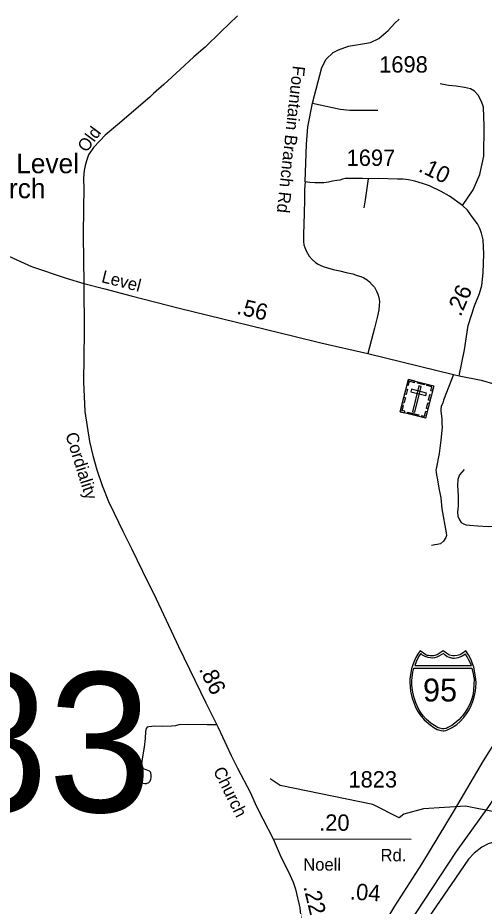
# Model space of a CAD drawing. Extents: x 2220236 to 2384410, y 720751 to 894131.
# Drawn here: x 2322567 to 2326133, y 796965 to 803754 of the extents above; entities that cross this region are included whole.
import ezdxf

# ---------------------------------------------------------------- set-up
doc = ezdxf.new("R2010")
doc.units = 0
doc.layers.add('Default', color=7, linetype='Continuous')

msp = doc.modelspace()

# ---------------------------------------------------------------- linework, layer by layer
at = {"layer": 'Default'}
msp.add_line((2324518.3, 797481.3), (2325574.5, 797477.4), dxfattribs=at)
for points in [[(2324247.6, 803770), (2324118.9, 803647.6), (2324000.7, 803529.4), (2323914.1, 803455.5), (2323808.5, 803358.3), (2323683.2, 803245), (2323604, 803176.1), (2323576.1, 803147.8), (2323330.2, 802936.5), (2323236, 802857.1), (2323193.1, 802814.1), (2323146.8, 802762.8), (2323107.9, 802707.4), (2323093.1, 802661.1), (2323082.3, 802625.6), (2323074.9, 802586.7), (2323070.7, 802529.6), (2323072.4, 802445.3), (2323070.7, 802304.7), (2323066.6, 802087.2), (2323071.6, 801724.3)], [(2324821.1, 803100.7), (2324890.8, 803373.1), (2324924.6, 803438.6), (2324977.4, 803489.3), (2325017.5, 803508.3), (2325095.6, 803537.8), (2325262.5, 803565.3), (2325325.8, 803594.8), (2325397.6, 803658.2), (2325450.4, 803713.1), (2325482.1, 803744.8)], [(2325966.4, 802321), (2326048.4, 802439.5), (2326097.8, 802557.9), (2326129, 802695.9), (2326132.3, 802926.9), (2326127.7, 803072), (2326110.8, 803113.7), (2326086.8, 803163.8), (2326058.1, 803192.4), (2326026.9, 803210.7), (2325982.7, 803221.1), (2325917.7, 803231.5), (2325860.4, 803238), (2325796.7, 803248.4)], [(2324764.5, 802500.7), (2324774.6, 802788.1), (2324785.2, 802921.2), (2324821.1, 803100.7)], [(2324821.1, 803100.7), (2325030.2, 803056.3), (2325106.2, 803047.9), (2325319.5, 803047.9)], [(2325249.1, 802524.7), (2325201.6, 802526.7), (2325139.2, 802526.7), (2325093.6, 802526.7), (2325070.2, 802525.4), (2325048.1, 802520.2), (2325028.6, 802513.7), (2325006.5, 802509.8), (2324972.7, 802504.6), (2324941.4, 802499.3), (2324906.3, 802494.1), (2324873.8, 802494.1), (2324838, 802493.5), (2324800.3, 802496.1), (2324764.5, 802500.7), (2324759.3, 802440.8), (2324758, 802366.6), (2324755.4, 802259.9), (2324750.2, 802098.5), (2324751.5, 802045.1), (2324754.1, 802020.4), (2324760.6, 801998.2), (2324771, 801972.2), (2324793.2, 801933.2), (2324817.9, 801907.1), (2324842.6, 801885), (2324863.4, 801870.7), (2324882.9, 801860.3), (2324902.4, 801852.5), (2324934.9, 801843.4), (2324977.9, 801831.6), (2325028.6, 801819.9), (2325078, 801806.9), (2325127.5, 801796.5), (2325160, 801786.1), (2325188.6, 801778.3), (2325213.3, 801766.6), (2325238, 801750.9), (2325254.9, 801735.3), (2325275.7, 801714.5), (2325292.6, 801695), (2325309.6, 801666.3), (2325318.7, 801641.6), (2325327.8, 801615.6), (2325331.7, 801585.6), (2325330.4, 801555.7), (2325327.8, 801521.9), (2325320, 801486.7), (2325314.8, 801464.6), (2325293.9, 801382.6), (2325269.2, 801286.3), (2325241.9, 801188.7)], [(2325215.9, 802302.8), (2325225, 802364), (2325240.6, 802469.4), (2325249.1, 802524.7)], [(2325513.1, 802520.8), (2325468.9, 802522.1), (2325394.8, 802523.4), (2325321.9, 802526), (2325249.1, 802524.7)], [(2325966.4, 802321), (2325866.3, 802390), (2325804.5, 802427.1), (2325714.7, 802470.1), (2325660.1, 802488.3), (2325602.9, 802505.2), (2325553.4, 802515.6), (2325513.1, 802520.8)], [(2325941.7, 801019.5), (2325981.4, 801217.9), (2326010.7, 801403.4), (2326057.5, 801553.1), (2326097.2, 801646.2), (2326114.1, 801708.6), (2326123.2, 801805), (2326129.7, 801950.7), (2326123.2, 802057.5), (2326111.5, 802109.5), (2326099.8, 802144.7), (2326080.2, 802179.8), (2326040.6, 802232.5), (2326004.2, 802283.3), (2325966.4, 802321)], [(2321713.4, 802296.8), (2321968.9, 802167.8), (2322383.2, 801983.5), (2322671.6, 801854), (2322937.6, 801764.6), (2323071.6, 801724.3)], [(2323071.6, 801724.3), (2323073.6, 801353.3), (2323068.7, 800973.6), (2323079.4, 800746.1), (2323114.5, 800515.7), (2323141.9, 800410.3), (2323171.1, 800301), (2323212.1, 800179.9), (2323260.9, 800056.9), (2323303.8, 799969.1), (2323370.1, 799832.4), (2323436.5, 799697.7), (2323520.4, 799525.9), (2323623.8, 799313.1), (2323795.3, 798950.2), (2324005.7, 798520.6), (2324099.9, 798331), (2324199.4, 798116.3), (2324246.1, 798021.5), (2324344.9, 797831.7), (2324390.3, 797731.6), (2324439.1, 797633.6), (2324518.3, 797481.3)], [(2323071.6, 801724.3), (2323231.6, 801682.6), (2323434.5, 801630.5), (2323800.7, 801534.9), (2324677.4, 801321.4), (2324883.6, 801270), (2325241.9, 801188.7), (2325897.8, 801029.7), (2325941.7, 801019.5)], [(2325897.8, 801029.7), (2325819.9, 800831.1), (2325816.1, 800811.1), (2325804.5, 800782.8), (2325800.7, 800766.9), (2325800.9, 800748.9), (2325807.5, 800688.9), (2325807.9, 800654.9), (2325810.3, 800625), (2325801.3, 800527), (2325788.5, 800424.8), (2325765.7, 800306.7), (2325761.7, 800296.7), (2325765.9, 800282.7), (2325768.3, 800258.8), (2325776.5, 800222.9), (2325785.2, 800161), (2325800.1, 800087.2), (2325809, 800001.3), (2325842.8, 799819.7), (2325843.1, 799797.7), (2325839.3, 799783.7), (2325821.6, 799755.6), (2325797.8, 799735.2), (2325773.9, 799729), (2325754, 799726.8), (2325730, 799720.6)], [(2325941.7, 801019.5), (2326108.2, 800984.1), (2326214.1, 800954.7), (2326318.4, 800934), (2326413.4, 800912.9), (2326547.5, 800884.4), (2326649.9, 800866.4), (2326765.5, 800851.6), (2327025.7, 800812.1), (2327280.8, 800790.4), (2327501.5, 800774.6), (2327643, 800763)], [(2327643, 800763), (2327579.7, 800620.9), (2327564.7, 800586.2), (2327474, 800377.4), (2327381.4, 800173.7), (2327307.3, 800025.5), (2327241.2, 799898.5), (2327191, 799811.1), (2327143.4, 799731.8), (2327032.3, 799557.1), (2326897.4, 799337.5), (2326759.9, 799099.3), (2326614.4, 798866.4), (2326455.7, 798607.1), (2326371.1, 798469.5), (2326125.1, 798075.2), (2325903.4, 797698.8), (2325654.2, 797287), (2325447.2, 796966), (2325322.7, 796755.9), (2325043.4, 796312.8), (2324878.7, 796031.5), (2324771, 795862.6)], [(2324769.4, 795665.1), (2324891.8, 795853.1), (2324999.8, 796021.8), (2325237.8, 796379), (2325345.9, 796523.6), (2325612, 796915.3), (2325920.2, 797384.6), (2326168.9, 797727.3), (2326388.3, 798062), (2326623.7, 798413.9), (2326737.4, 798585.9), (2326938.4, 798882.3), (2327152.6, 799215.7), (2327295.4, 799456.5), (2327390.6, 799625.9), (2327459.4, 799755.6), (2327530.8, 799914.3), (2327631.3, 800173.7), (2327742.4, 800485.9), (2327772.1, 800570), (2327843.6, 800745)], [(2325980.1, 800302.7), (2325944.1, 800261.9), (2325929.7, 800225.9), (2325927.3, 800180.2), (2325934.5, 800101), (2325934.5, 800024.1), (2325929.7, 800000.1), (2325927.3, 799976.1), (2325929.7, 799944.9), (2325944.1, 799918.5), (2325956.1, 799896.9), (2325972.9, 799887.3), (2325994.5, 799880), (2326020.9, 799877.6), (2326083.3, 799872.8), (2326162.5, 799868), (2326251.3, 799870.4), (2326280.1, 799872.8)], [(2324090.1, 798352.5), (2324014, 798352.5), (2323863.8, 798354.5), (2323799.4, 798350.6), (2323772.1, 798344.7), (2323740.9, 798340.8), (2323676.5, 798338.8), (2323616, 798340.8), (2323592.6, 798338.8), (2323569.2, 798336.9), (2323555.5, 798333), (2323547.7, 798323.2), (2323543.8, 798301.7), (2323541.8, 798247.1), (2323534, 798180.7), (2323518.4, 798090.9), (2323512.6, 798046)], [(2323512.6, 798046), (2323523.8, 798022), (2323530.4, 798014.1), (2323546.5, 798009), (2323571.1, 798001.1), (2323575, 797998.1), (2323580.9, 797989.4), (2323582.8, 797981.6), (2323585, 797968.9), (2323583.2, 797949.5), (2323581.7, 797933.2), (2323577, 797919.1), (2323571.1, 797913.2), (2323565.3, 797907.4), (2323547.7, 797901.5), (2323537.9, 797901.5), (2323510.1, 797905.6), (2323495, 797915.2), (2323486.5, 797928.4), (2323481.3, 797943.9), (2323480.1, 797958.7), (2323485.3, 797973.8), (2323493.1, 797991.3), (2323500.9, 798018.7), (2323512.6, 798046)], [(2328214, 797709.4), (2327847, 797747), (2327486.9, 797902.9), (2327353, 797999.1), (2327210.9, 797999.9), (2326820.9, 797846.2), (2326697.9, 797726.2), (2326456.9, 797624.5), (2326233.4, 797680.8), (2325989.4, 797730.4), (2325667.9, 797710.4), (2325518, 797668.1), (2325483.1, 797641.7), (2325280.9, 797743.9), (2324571.8, 797888.8), (2324496, 797938.3)], [(2324518.3, 797481.3), (2324580.7, 797337), (2324635.2, 797229.1), (2324671.6, 797148.5), (2324689.8, 797095.2), (2324723.6, 796954.2), (2324742.5, 796743.3), (2324743.1, 796679.3), (2324748.1, 796607.3), (2324762, 796380)], [(2328199, 796858.4), (2327498.1, 796885.2), (2327441.2, 796891.8), (2327374.3, 796906.9), (2327317.4, 796927), (2327257.2, 796952.1), (2327190.3, 796982.2), (2327118.4, 797037.5), (2326957.8, 797159.7), (2326834, 797266.8), (2326716.9, 797358), (2326651.7, 797396.5), (2326604.8, 797426.6), (2326559.7, 797443.4), (2326512.8, 797458.4), (2326452.6, 797470.1), (2326332.2, 797476.8), (2326205.1, 797455.1), (2326163.2, 797441.7), (2326113.1, 797416.6), (2326056.2, 797369.7), (2326012.7, 797326.2), (2325913.7, 797179.1), (2325133.8, 796043.1)]]:
    msp.add_lwpolyline(points, dxfattribs=at)
for points in [[(2325553, 800991.1), (2325746.1, 800942.8), (2325684.4, 800695.8), (2325491.2, 800744.1)], [(2325542.5, 800949.1), (2325553.5, 800946.3), (2325561.3, 800977.6), (2325600.7, 800967.7), (2325603.4, 800978.5), (2325553, 800991.1)], [(2325624.9, 800973.1), (2325675.1, 800960.5), (2325672.4, 800949.5), (2325622.1, 800962.1)], [(2325735.7, 800900.7), (2325724.7, 800903.5), (2325732.5, 800934.7), (2325693.1, 800944.5), (2325695.8, 800955.3), (2325746.2, 800942.7)], [(2325524.5, 800877.2), (2325535, 800919.2), (2325546, 800916.4), (2325535.5, 800874.4)], [(2325576.1, 800915.2), (2325571.5, 800897.1), (2325685.8, 800868.5), (2325690.3, 800886.6)], [(2325651.7, 800936.2), (2325633.5, 800940.8), (2325584.3, 800744), (2325602.5, 800739.5)], [(2325508.2, 800812), (2325518.7, 800854), (2325529.7, 800851.2), (2325519.2, 800809.2)], [(2325706.9, 800832.6), (2325717.4, 800874.6), (2325728.4, 800871.9), (2325717.9, 800829.8)], [(2325523.3, 800736.1), (2325526.1, 800747.3), (2325504.8, 800752.6), (2325514.6, 800791.8), (2325503.8, 800794.5), (2325491.2, 800744.2)], [(2325652.2, 800703.8), (2325655, 800715), (2325676.3, 800709.6), (2325686.1, 800748.8), (2325696.9, 800746.1), (2325684.4, 800695.8)], [(2325690.9, 800768.7), (2325701.4, 800810.7), (2325712.4, 800807.9), (2325701.9, 800765.9)], [(2325549.7, 800741.3), (2325632.1, 800720.7), (2325629.3, 800709.6), (2325547, 800730.2)], [(2325817.4, 798306), (2325826.8, 798306.9), (2325839.6, 798309.4), (2325852, 798313.4), (2325866.1, 798319.7), (2325886.9, 798331.2), (2325903.7, 798341), (2325923, 798354), (2325949.1, 798377.7), (2325975.2, 798405.2), (2325998.1, 798436.2), (2326016.4, 798465.2), (2326032.5, 798498.4), (2326045.9, 798529.3), (2326056.6, 798564.6), (2326063.6, 798598.8), (2326067.2, 798634.5), (2326069.6, 798674.1), (2326066.9, 798718.7), (2326059.2, 798764.2), (2326051.9, 798792.6), (2326040.9, 798826.5), (2326031.9, 798848.2), (2326011, 798886.6), (2325992.3, 798916.2), (2325965, 798897), (2325947.3, 798887.6), (2325936.4, 798882.7), (2325925.3, 798880.6), (2325904.8, 798878.1), (2325891.9, 798878.6), (2325880, 798881.4), (2325869.8, 798883.6), (2325861.6, 798887.6), (2325817.4, 798916.2), (2325773.1, 798887.6), (2325763.8, 798883.3), (2325754.3, 798881.4), (2325745.1, 798878.8), (2325730, 798878.1), (2325718.4, 798878.4), (2325706.6, 798880.6), (2325697.2, 798882.5), (2325686.7, 798887.6), (2325641.6, 798916.2), (2325623.8, 798890.5), (2325609.4, 798865.1), (2325594, 798829.2), (2325584.5, 798801.3), (2325577.7, 798778.5), (2325569.3, 798736.5), (2325565, 798700), (2325564.2, 798674.1), (2325569, 798609.6), (2325576, 798575.2), (2325583.3, 798547.5), (2325607.1, 798487.4), (2325625.1, 798453.8), (2325640.5, 798429.6), (2325662, 798402.5), (2325673.7, 798389.5), (2325718.5, 798350.3), (2325748.5, 798329.9), (2325772.4, 798317), (2325783.6, 798312.7), (2325801.2, 798307.8)], [(2325646.9, 798895.5), (2325635.9, 798878.6), (2325623.3, 798855.7), (2325613.1, 798832), (2325602.8, 798805.9), (2326034.3, 798805.7), (2326024.3, 798828.2), (2326013.5, 798850.7), (2326002.3, 798871.2), (2325988.5, 798891.1), (2325964.3, 798875.9), (2325946.7, 798867.6), (2325932.5, 798862.7), (2325920.5, 798860), (2325902, 798858.5), (2325893.6, 798859), (2325867.7, 798864.9), (2325850.2, 798872), (2325833.5, 798883.2), (2325819.9, 798895.9), (2325785.7, 798875.2), (2325770.6, 798868.5), (2325753.1, 798864.1), (2325734, 798861.7), (2325704.6, 798864.9), (2325681.5, 798872.8), (2325661.7, 798883.2)], [(2326036.9, 798784.4), (2326041.5, 798772.2), (2326047.9, 798745.2), (2326051.2, 798724.4), (2326054.6, 798700.4), (2326053.4, 798659.2), (2326051.4, 798616.7), (2326047.5, 798591.4), (2326042.3, 798568.5), (2326035.1, 798543), (2326023.6, 798509.2), (2326007.7, 798480.6), (2325987.8, 798448.7), (2325966.3, 798420.9), (2325957, 798409.3), (2325939.3, 798390.6), (2325907.1, 798364.8), (2325883.6, 798347.2), (2325855.4, 798330.5), (2325841.1, 798324.2), (2325824.4, 798320.7), (2325810.7, 798321.7), (2325794.1, 798326.1), (2325780.6, 798329.7), (2325751.2, 798345.7), (2325727.3, 798361.6), (2325687.6, 798394.2), (2325666.1, 798419.3), (2325646.1, 798448.7), (2325628.2, 798478.8), (2325609.1, 798518.5), (2325595.7, 798558.4), (2325585.9, 798601.5), (2325579.3, 798654.1), (2325578.5, 798686.2), (2325580.5, 798717), (2325583.4, 798733.2), (2325587.3, 798753.2), (2325595.2, 798784.2)]]:
    msp.add_lwpolyline(points, close=True, dxfattribs=at)

# ---------------------------------------------------------------- texts
for s, height, p in [('1698', 125, (2325329.4, 803335.4)), ('Oak Level', 150, (2322132.1, 802566.4)), ('1697', 125, (2325080.4, 802622.3)), ('Church', 150, (2322132.1, 802375.4)), ('183', 1066.27, (2321213, 797685.3)), ('95', 175, (2325664.5, 798529.8)), ('1823', 125, (2325094.5, 797872.5))]:
    msp.add_text(s, height=height, dxfattribs=at).set_placement(p)
for s, height, rotation, p in [('Fountain Branch Rd', 95, 263.74137, (2324669.7, 803391.3)), ('Old', 95, 53.42185, (2323092.1, 802719.6)), ('.10', 125, 334.42542, (2325622.2, 802583.6)), ('Level', 95, 345.59518, (2323201, 801735)), ('.26', 125, 66.91181, (2325952.2, 801465.6)), ('.56', 125, 346.31605, (2324234.5, 801493.6)), ('Cordiality', 95, 287.46327, (2322929.7, 800570)), ('.86', 125, 296.09336, (2323949.4, 798777.5)), ('Church', 95, 296.34797, (2324058.1, 798001.8)), ('.20', 125, 359.78844, (2324870.3, 797542.5)), ('Rd.', 95, 359.93553, (2325339.6, 797308.5)), ('Noell', 95, 359.93553, (2324748.7, 797237.6)), ('.22', 125, 283.468, (2324749.4, 797114.7)), ('.04', 125, 356.22772, (2325103.5, 797017.4))]:
    msp.add_text(s, height=height, rotation=rotation, dxfattribs=at).set_placement(p)

doc.saveas('drawing.dxf')
